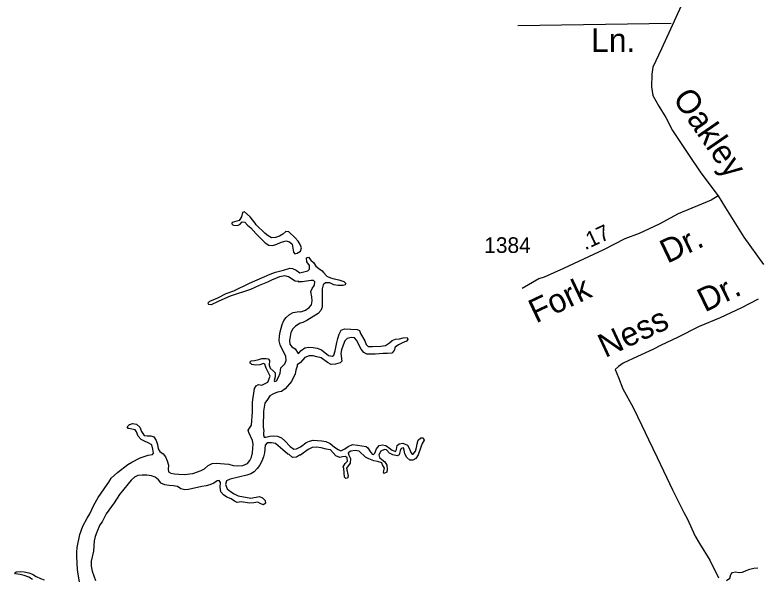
# Model space of a CAD drawing. Extents: x 2290055 to 2389491, y 66597 to 237875.
# Drawn here: x 2318504 to 2321467, y 198948 to 201202 of the extents above; entities that cross this region are included whole.
import ezdxf

# ---------------------------------------------------------------- set-up
doc = ezdxf.new("R2010")
doc.units = 0
for name, color, linetype in [('Exist Hydrographic River Shore', 7, 'Continuous'), ('Exist Road Non-System Type 51', 7, 'Continuous'), ('Exist Road Non-System Type 51 Label', 7, 'Continuous'), ('Exist Road Secondary Mileage Hundredths English Label', 7, 'Continuous'), ('Exist Road Secondary Type 51 Attributed', 7, 'Continuous'), ('Exist Road Secondary Type 51 Label', 7, 'Continuous'), ('Exist Road Secondary Type 51 Number Label', 7, 'Continuous')]:
    doc.layers.add(name, color=color, linetype=linetype)

msp = doc.modelspace()

# ---------------------------------------------------------------- linework, layer by layer
at = {"layer": 'Exist Hydrographic River Shore'}
for points in [[(2319621.5, 200247.7), (2319631.5, 200250.3), (2319644.7, 200258.8), (2319647.7, 200271.4), (2319643.2, 200285.6), (2319634.5, 200297.9), (2319622.5, 200311.5), (2319598, 200335.7), (2319586.2, 200336.7), (2319573.5, 200326.7), (2319559.7, 200318.2), (2319544, 200313.4), (2319529, 200311.7), (2319514.7, 200320), (2319502.5, 200329.6), (2319467.2, 200363.7), (2319463, 200370.5), (2319452.2, 200383.2), (2319443.2, 200395.4), (2319420.7, 200415.3), (2319413, 200412.4), (2319409, 200396.1), (2319399.2, 200380.7), (2319371.7, 200373.5), (2319370.2, 200368.9), (2319370, 200368.2), (2319376, 200362.5), (2319391, 200361), (2319402.5, 200364.8), (2319411, 200375.1), (2319421.7, 200374), (2319432, 200362.9), (2319446.2, 200351.9), (2319467, 200327.3), (2319503, 200291.3), (2319517.5, 200282.1), (2319533.7, 200280.6), (2319549.2, 200286.1), (2319564, 200293), (2319585, 200299.6), (2319599.7, 200295.8), (2319610.7, 200286.2), (2319616, 200254.6), (2319621.5, 200247.7)], [(2319668.2, 200138.3), (2319651.5, 200136.4), (2319635.2, 200135.8), (2319637, 200137.6), (2319623.5, 200138.7), (2319595.7, 200155.4), (2319581.2, 200160), (2319560, 200155.4), (2319528.5, 200143), (2319512.7, 200135.1), (2319479.2, 200121.3), (2319444.7, 200105.1), (2319363, 200078.1), (2319330.2, 200063.5), (2319315.5, 200057.9), (2319287.5, 200043.6), (2319278, 200045.6), (2319277.5, 200047.4), (2319276, 200052.7), (2319282.2, 200058.5), (2319314, 200072.6), (2319348, 200089), (2319377.7, 200100.2), (2319440.2, 200130.7), (2319523, 200166.8), (2319544, 200175), (2319576.5, 200182.3), (2319601.7, 200190), (2319612.5, 200189.3), (2319627.2, 200182.3), (2319641.7, 200171.6), (2319673, 200179.5), (2319680, 200187), (2319679.5, 200201.8), (2319669.2, 200216), (2319668.5, 200231.4), (2319676.7, 200234.5), (2319685, 200222.7), (2319696.7, 200213.4), (2319705.5, 200199.2), (2319716.7, 200189.6), (2319731, 200180.1), (2319736, 200172.7), (2319749.2, 200159.1), (2319764, 200152.6), (2319778.7, 200147.5), (2319797.7, 200143.7), (2319817, 200136.8), (2319825.2, 200129.4), (2319823, 200124.2), (2319813, 200120.9), (2319793.7, 200121.8), (2319777.7, 200124.1), (2319761, 200131.5)], [(2319047.2, 199521.5), (2319059, 199516.5), (2319067.7, 199502.6), (2319073, 199486.7), (2319075.7, 199469.2), (2319082, 199458.6), (2319095.7, 199448.9), (2319105.5, 199437.1), (2319112, 199420.4), (2319117, 199404), (2319116, 199387.5), (2319117, 199377.7), (2319126.5, 199371.8), (2319141.5, 199369.1), (2319159, 199367.3), (2319179.2, 199367.1), (2319214.2, 199371.1), (2319247.5, 199382.9), (2319261, 199389.5), (2319276, 199401.8), (2319291.2, 199410.5), (2319307, 199412.3), (2319358.2, 199407.1), (2319374.7, 199402.4), (2319394.5, 199401.1), (2319414.5, 199402), (2319432.2, 199409.8), (2319442, 199421.8), (2319448.5, 199436), (2319452.2, 199453), (2319454.5, 199471.6), (2319455.2, 199487.2), (2319453, 199502.4), (2319437.7, 199533.8), (2319435.5, 199543.1), (2319440, 199551.3), (2319448.2, 199563), (2319452.5, 199616.3), (2319452.5, 199655.2), (2319461, 199709.8), (2319466.5, 199721.2), (2319476, 199725.5), (2319490, 199722.8), (2319514.2, 199735.2), (2319522.7, 199758.7), (2319507.5, 199791.2), (2319502, 199807.7), (2319496.5, 199809.7), (2319482, 199803.9), (2319465.5, 199802.9), (2319449.2, 199805.3), (2319445, 199811.2), (2319442.5, 199814.7), (2319447, 199820.6), (2319460.5, 199821.2), (2319477.7, 199825.5), (2319489.2, 199829.3), (2319506.5, 199829.8), (2319514.5, 199828.5), (2319520.2, 199821.3), (2319519.2, 199803.3), (2319522.5, 199791.3), (2319535, 199781), (2319543, 199772.8), (2319542.5, 199756.1), (2319538.5, 199742.4), (2319541, 199738), (2319548.2, 199740.4), (2319556.2, 199755.4), (2319563, 199771.3), (2319565.5, 199792.2), (2319581, 199808.1), (2319587.5, 199821.9), (2319586, 199837.5), (2319562.7, 199884.8), (2319559.5, 199900), (2319560.2, 199919), (2319563, 199936), (2319571.2, 199965.7), (2319578, 199981.8), (2319587.2, 199994.1), (2319600.5, 200005.3), (2319615, 200013.5), (2319639.2, 200017.7), (2319646, 200015.6), (2319663.5, 200023.1), (2319679, 200033.9), (2319687.7, 200044.8), (2319691.2, 200059.8), (2319690, 200076.6), (2319685.5, 200097.9), (2319690.2, 200108.9), (2319699.5, 200123.3), (2319702, 200135.7), (2319695.5, 200142), (2319686.5, 200141.5), (2319668.2, 200138.3)], [(2319761, 200131.5), (2319744.2, 200132.1), (2319734, 200123.6), (2319731.2, 200108.7), (2319730, 200035.1), (2319725.7, 200021.5), (2319715.2, 200008.9), (2319669.5, 199981.5), (2319653.7, 199974), (2319638.2, 199969.6), (2319639, 199968.2), (2319624.5, 199958.4), (2319613, 199947.7), (2319605.2, 199934), (2319603, 199917.2), (2319599.7, 199902.2), (2319601.2, 199886.9), (2319609.5, 199876.4), (2319623, 199868.1), (2319635, 199850), (2319637.2, 199851.3), (2319647.2, 199861.5), (2319661.7, 199872.6), (2319678, 199875.1), (2319695, 199874.3), (2319710.5, 199871), (2319727.5, 199864.5), (2319755.5, 199842.3), (2319772, 199839.2), (2319777.5, 199843.1), (2319782.7, 199860.3), (2319789, 199893.9), (2319793, 199909.9), (2319798.7, 199927.2), (2319807, 199942.4), (2319820, 199948), (2319870, 199945.5), (2319880, 199941.3), (2319884, 199930.1), (2319901, 199899.8), (2319905.7, 199885.1), (2319914.2, 199878), (2319932.2, 199877.4), (2319965.5, 199878.5), (2319983.2, 199881.2), (2320000, 199892.8), (2320009.5, 199901.3), (2320023.7, 199906.9), (2320039.5, 199907.8), (2320054.5, 199912.3), (2320070.5, 199913.2), (2320072.5, 199905.9), (2320067, 199899.3), (2320051.5, 199892.7), (2320035.5, 199884.8), (2320022.7, 199875.7), (2320017.5, 199861.3), (2320009, 199851.7), (2319992, 199850), (2319974.5, 199849.9), (2319942, 199847.3), (2319925, 199846.9), (2319909, 199847.7), (2319897.5, 199853.3), (2319886, 199867.3), (2319876.7, 199884), (2319869.2, 199901.5), (2319859.5, 199912.4), (2319846.2, 199914.3), (2319831, 199910), (2319820.7, 199900.1), (2319814, 199883.3), (2319808.2, 199865), (2319805, 199850.3), (2319809.7, 199819.5), (2319803, 199812.2), (2319783.5, 199806.6), (2319766, 199805.5), (2319752.2, 199813.3), (2319726, 199832.8), (2319709, 199836.1), (2319694.2, 199840), (2319678.5, 199839.9), (2319661.2, 199833.5), (2319644.2, 199813.3), (2319631.5, 199805.1), (2319630.5, 199798.6), (2319625.7, 199783.7), (2319622.5, 199768.8), (2319608.2, 199738.2), (2319583, 199708.4), (2319568.7, 199698), (2319552.2, 199694.7), (2319536.7, 199689), (2319521.7, 199680.8), (2319513, 199666.4)], [(2319513, 199666.4), (2319501.5, 199651), (2319498.5, 199635.9), (2319496.5, 199619.9), (2319496.5, 199603.5), (2319494.5, 199572.6), (2319495.2, 199556), (2319497.2, 199541), (2319496.2, 199533.8), (2319496.2, 199524.9), (2319498.5, 199515.6), (2319506.2, 199515.3), (2319522.2, 199520), (2319537.5, 199521.4), (2319552.5, 199519.3), (2319568, 199512.5), (2319581.7, 199501.3), (2319603.2, 199478), (2319617.7, 199467), (2319628, 199469.2), (2319643.5, 199476.8), (2319653.2, 199483.4), (2319666.2, 199493.9), (2319680.5, 199499.9), (2319695.2, 199503.8), (2319729.5, 199501.6), (2319745.2, 199498.1), (2319762.5, 199490.2), (2319779.7, 199476.3), (2319794, 199466.5), (2319805.2, 199460.6), (2319821, 199468.7), (2319835, 199478.3), (2319852.2, 199486), (2319871.2, 199484.2), (2319906, 199477.8), (2319913.5, 199472.8), (2319922, 199458.2), (2319929.7, 199447.1), (2319935.5, 199446), (2319941.2, 199452.1), (2319947.2, 199469.2), (2319958, 199482), (2319970, 199484.8), (2319985, 199482.3), (2320000, 199472.1), (2320010.5, 199463), (2320023, 199458.9), (2320027.5, 199466.1), (2320030, 199481.9), (2320038.5, 199488.5), (2320053.2, 199491.4), (2320070.7, 199483.9), (2320079.7, 199469.4), (2320084.2, 199454.5), (2320089.7, 199448.2), (2320093.7, 199448.1), (2320102.7, 199459), (2320107.2, 199474.2), (2320109.5, 199489.6), (2320114.5, 199503.8), (2320124.2, 199513.4), (2320133.7, 199513.4), (2320138.5, 199503.3), (2320130.2, 199490.3), (2320124, 199476.1), (2320113.5, 199444.5), (2320104.5, 199430.7), (2320092.5, 199423.7), (2320080.5, 199423.9), (2320068, 199433.8), (2320060.5, 199448.4), (2320058.2, 199463.7), (2320055, 199472.6), (2320046.5, 199470), (2320041.5, 199461.6), (2320038.5, 199445.1), (2320029.5, 199441.5), (2320012.2, 199444.7), (2320000, 199452.2), (2319988, 199465.5), (2319979.5, 199466), (2319965, 199459.8), (2319957.5, 199445.1), (2319959, 199434.6), (2319968.5, 199426.1), (2319981, 199416.7), (2319988.5, 199403.4), (2319989.7, 199387.7), (2319988.5, 199375.3), (2319977.2, 199370.9), (2319975, 199375.9), (2319979.5, 199391.7), (2319971.7, 199405.2), (2319968.2, 199413.4), (2319952.2, 199418.6), (2319937.5, 199421.6), (2319917.5, 199428.7)], [(2318762, 198937.3), (2318756.2, 198968.4), (2318754.5, 198986.6), (2318750.7, 199038.3), (2318750.7, 199056.8), (2318752.5, 199074.9), (2318763, 199126.5), (2318774.7, 199159.6), (2318792, 199192.7), (2318802.7, 199209.7), (2318819, 199244.4), (2318837, 199275.1), (2318871.7, 199326), (2318879, 199335.9), (2318888.5, 199351.9), (2318914.2, 199374.8), (2318954.7, 199405.9), (2318970.2, 199415.7), (2319004, 199432.7), (2319036, 199443.9), (2319053, 199446.2), (2319057, 199451.8), (2319055, 199467), (2319050.5, 199484.6), (2319035.7, 199493.2), (2319022, 199499), (2319008.2, 199505.9), (2318995.5, 199520.2), (2318989.7, 199536.4), (2318983.5, 199544.4), (2318958.7, 199549.9), (2318955.5, 199550.6), (2318952.7, 199556.4), (2318961, 199566), (2318962.5, 199566.4), (2318973.5, 199569.6), (2318989, 199567.1), (2319002.5, 199555), (2319010, 199538.5), (2319020, 199522.5), (2319031.7, 199521.2), (2319047.2, 199521.5)], [(2319917.5, 199428.7), (2319904, 199435.8), (2319878.2, 199459.8), (2319863, 199462.6), (2319845.7, 199459.6), (2319834.5, 199452.9), (2319836.5, 199443.1), (2319843.7, 199430.5), (2319842.5, 199412.2), (2319827.7, 199391.2), (2319834, 199359.3), (2319832, 199351.2), (2319824.7, 199350.1), (2319819.2, 199355.9), (2319819, 199373.3), (2319817.2, 199389.9), (2319814.5, 199397.5), (2319822.5, 199411), (2319832, 199420.1), (2319831, 199433.1), (2319824.2, 199438.1), (2319811.7, 199436.8), (2319801, 199434.2), (2319784.7, 199441.5), (2319763.5, 199464.7), (2319746.2, 199467.8), (2319727, 199472.8), (2319709.7, 199475.5), (2319691.2, 199473.8), (2319675, 199465.7), (2319649.2, 199447.7), (2319643.5, 199444.3), (2319640.7, 199444), (2319628, 199435.8), (2319612, 199434.9), (2319598.5, 199446.5), (2319594, 199447.3), (2319544.2, 199489.8), (2319528.7, 199493.1), (2319511.2, 199492.4), (2319503.7, 199484.2), (2319500.5, 199453.3), (2319496, 199436.4), (2319489.5, 199419.6), (2319480.7, 199401.8), (2319471.5, 199389.9), (2319459.2, 199377.3), (2319445.5, 199368.7), (2319429.7, 199363.6), (2319363.5, 199348), (2319349, 199340.8), (2319345, 199326.3), (2319351.5, 199309.5), (2319364.5, 199298.8), (2319379.7, 199289.2)], [(2319379.7, 199289.2), (2319395, 199280.9), (2319446.2, 199272.6), (2319480.5, 199278.9), (2319492, 199273.9), (2319502.7, 199262.2), (2319504, 199252), (2319496.5, 199245.7), (2319485.5, 199249.4), (2319473.2, 199255.3), (2319458, 199253.5), (2319440.2, 199252.5), (2319407, 199257.9), (2319391.7, 199254.6), (2319380.5, 199260.2), (2319367, 199269), (2319350, 199275.9), (2319336.5, 199285.3), (2319325.5, 199297.4), (2319323.2, 199315.4), (2319324.2, 199335), (2319320, 199342.6), (2319311.7, 199341.3), (2319297.5, 199331.9), (2319281.7, 199325.2), (2319267, 199321.4), (2319249.7, 199319), (2319197.2, 199306.7), (2319182, 199305.5), (2319166.2, 199309.5), (2319152.5, 199318.2), (2319136.5, 199321.7), (2319119.5, 199322.2), (2319102.2, 199325.6), (2319087, 199331.7), (2319086.2, 199332.7), (2319077.7, 199344.5), (2319064, 199355.9), (2319048.7, 199360.7), (2319031.2, 199364.1), (2319012.5, 199363.8), (2318995, 199362), (2318981.7, 199356.3), (2318968.2, 199344), (2318955.5, 199329.8), (2318921.2, 199286.7), (2318900.2, 199253.2), (2318889, 199239.1), (2318868.7, 199209.6), (2318851.7, 199177.8), (2318843.2, 199165.1), (2318830.7, 199136.6), (2318824, 199119), (2318821, 199101), (2318817.5, 199060.2), (2318808, 199020.6), (2318808.5, 199000.2), (2318813, 198980.1), (2318825.5, 198943.4)], [(2318574.5, 198946.6), (2318559, 198956.5), (2318540.5, 198963.7), (2318524.7, 198967.6), (2318507, 198970.1), (2318504.2, 198973.6), (2318503.7, 198974.1), (2318508.5, 198977.6), (2318525, 198978.5), (2318541, 198977.6), (2318560, 198973.8), (2318574, 198967.9), (2318588.5, 198959.6), (2318606, 198951.3), (2318621.2, 198945.5)], [(2321344.7, 198942.5), (2321357.7, 198952.4), (2321361.7, 198966.6), (2321368.5, 198975.6), (2321380.7, 198977.8), (2321395.7, 198974.6), (2321408.7, 198976.7), (2321423, 198983.6), (2321438, 198988.9), (2321454.5, 198992.9), (2321469.7, 198994.3)]]:
    msp.add_lwpolyline(points, dxfattribs=at)
at = {"layer": 'Exist Road Non-System Type 51'}
for points in [[(2320512.1, 201160.4), (2321124.4, 201169.3)], [(2321471, 200066.5), (2321404.4, 200031.8), (2321319.9, 199992.5), (2321235.2, 199957.1), (2321148.9, 199913.7), (2321084.1, 199883.1), (2321050.8, 199865.7), (2320989.9, 199837.3), (2320932.9, 199811.1), (2320913.4, 199798.3), (2320899.9, 199785.7), (2320913.2, 199754.3), (2320931, 199709), (2320971.9, 199634.6), (2321006.8, 199561.9), (2321033, 199506.9), (2321067.9, 199434.3), (2321094, 199381.3), (2321129.1, 199304.7), (2321152.9, 199257.6), (2321174.7, 199214.5), (2321187.6, 199191), (2321220.4, 199120.2), (2321237.6, 199090.9), (2321278.2, 199024.5), (2321313, 198953.9)]]:
    msp.add_lwpolyline(points, dxfattribs=at)
at = {"layer": 'Exist Road Secondary Type 51 Attributed'}
for points in [[(2321694.6, 202180.1), (2321671.6, 202128), (2321624.6, 202061.2), (2321587.8, 202000.5), (2321545.1, 201924), (2321503.2, 201852.3), (2321455.8, 201779.2), (2321325.2, 201569.9), (2321270.9, 201469), (2321236.2, 201396.4), (2321085.2, 201066), (2321051.4, 200992.9), (2321047.3, 200965.8), (2321046, 200914.9), (2321051.4, 200879.8), (2321074.4, 200837.8), (2321102.8, 200792.6), (2321129.9, 200739.8), (2321190.7, 200649.1), (2321242.1, 200572), (2321311.2, 200478.9)], [(2321311.2, 200478.9), (2321283.4, 200462.4), (2321151.5, 200407.6), (2321076.4, 200367), (2320995.9, 200329.7), (2320938.5, 200308.1), (2320853.9, 200263.4), (2320694.3, 200189), (2320617.2, 200155.2), (2320595.4, 200147.8), (2320528.9, 200109.1)], [(2321311.2, 200478.9), (2321340.9, 200431.2), (2321413.9, 200314.9), (2321492.3, 200205.8)]]:
    msp.add_lwpolyline(points, dxfattribs=at)

# ---------------------------------------------------------------- texts
at = {"layer": 'Exist Road Non-System Type 51 Label'}
msp.add_text('Ln.', height=95, dxfattribs=at).set_placement((2320804.5, 201053.6))
for s, rotation, p in [('Dr.', 26.0517, (2321258.5, 200013.1)), ('Ness', 25.0199, (2320860.4, 199831.2))]:
    msp.add_text(s, height=95, rotation=rotation, dxfattribs=at).set_placement(p)
at = {"layer": 'Exist Road Secondary Mileage Hundredths English Label'}
msp.add_text('.17', height=62.5, rotation=25.0654, dxfattribs=at).set_placement((2320780.3, 200261.8))
at = {"layer": 'Exist Road Secondary Type 51 Label'}
for s, rotation, p in [('Oakley', 304.5798, (2321127.4, 200868.6)), ('Dr.', 25.468, (2321108.5, 200207.9)), ('Fork', 25.3631, (2320584.1, 199969.3))]:
    msp.add_text(s, height=95, rotation=rotation, dxfattribs=at).set_placement(p)
at = {"layer": 'Exist Road Secondary Type 51 Number Label'}
msp.add_text('1384', height=62.5, dxfattribs=at).set_placement((2320377.5, 200251.4))

doc.saveas('drawing.dxf')
